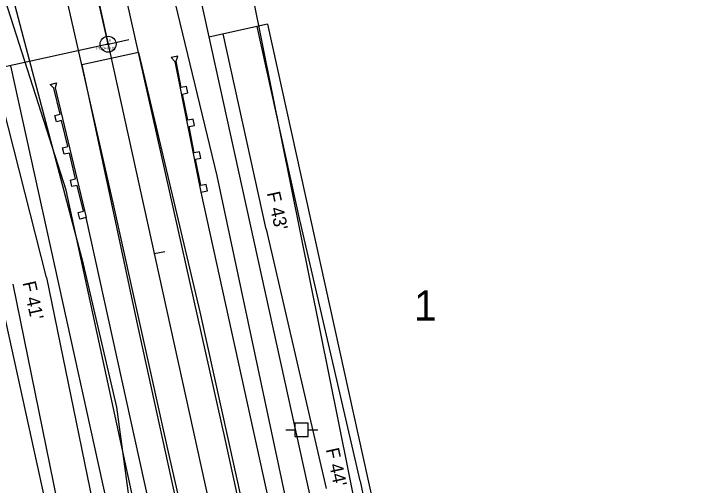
# Model space of a CAD drawing. Extents: x 2519952 to 2531965, y 848341 to 887632.
# Drawn here: x 2524369.4 to 2524629.9, y 870133.2 to 870310.1 of the extents above; entities that cross this region are included whole.
import ezdxf

# ---------------------------------------------------------------- set-up
doc = ezdxf.new("R2010")
doc.units = 0
for name, color, linetype in [('RD_EV_JW', 7, 'Continuous'), ('RD_EX_DV_Prop', 7, 'Continuous'), ('RD_EX_DV_TX_Prop', 7, 'Continuous'), ('RD_EX_Road', 7, 'Continuous'), ('RD_EX_RW', 7, 'Continuous'), ('RD_EX_UT', 7, 'Continuous'), ('RD_EX_VEG', 7, 'Continuous'), ('RD_HC_Cl', 7, 'Continuous'), ('RD_HC_Data', 7, 'Continuous'), ('RD_HC_Data_Tic', 7, 'Continuous'), ('RD_HC_txCode', 7, 'Continuous'), ('RD_PD_CstnLmt', 7, 'Continuous'), ('RD_PD_DR_ErosCtrl', 7, 'Continuous'), ('RD_PD_Final_TrvlWay', 7, 'Continuous'), ('RD_PD_GR', 7, 'Continuous'), ('RD_PD_RW', 7, 'Continuous'), ('RD_PD_TX_CstnLmt', 7, 'Continuous'), ('RD_SMD_Locator', 7, 'Continuous')]:
    doc.layers.add(name, color=color, linetype=linetype)

# ---------------------------------------------------------------- blocks, each defined once
blk = doc.blocks.new('TYPET1')
at = {"layer": 'RD_PD_GR'}
blk.add_lwpolyline([(49.99, 1), (0, 0), (-0.05, 2.5), (2.45, 2.55), (2.49, 0.54), (12.49, 0.74), (12.45, 2.75), (14.95, 2.8), (14.99, 0.79), (24.99, 0.99), (24.95, 3), (27.44, 3.05), (27.48, 1.04), (37.48, 1.24), (37.44, 3.25), (39.94, 3.3), (39.98, 1.29), (49.98, 1.49), (51.69, 2.53), (51.74, 0.03)], close=True, dxfattribs=at)

msp = doc.modelspace()

# ---------------------------------------------------------------- linework, layer by layer
at = {"layer": 'RD_EV_JW'}
for points in [[(2524458.62, 869939.06), (2524438.03, 869954.06), (2524428, 870014.8), (2524408.05, 870162.5), (2524395.55, 870216.22), (2524372.38, 870303.65), (2524355.05, 870369.27), (2524338.27, 870415.9), (2524281.12, 870531.94), (2524236.66, 870498.2), (2524191.88, 870452)], [(2524458.62, 869939.06), (2524505.66, 869954.24), (2524519.37, 869983.67), (2524500.31, 870041.58), (2524475.26, 870110.59), (2524445.65, 870249.35), (2524428.13, 870321.9), (2524406.09, 870422.33), (2524396.17, 870467.05), (2524425.28, 870470.84), (2524454.75, 870476.78)]]:
    msp.add_lwpolyline(points, dxfattribs=at)
at = {"layer": 'RD_EX_DV_Prop'}
for p, q in [((2524375.24, 870607.3), (2524490.98, 870081.69)), ((2524368.17, 870290.66), (2524417.74, 870065.56))]:
    msp.add_line(p, q, dxfattribs=at)
at = {"layer": 'RD_EX_Road'}
for p, q in [((2524406.94, 870238.08), (2524382.1, 870347.48)), ((2524428, 870242.54), (2524405.06, 870345.65)), ((2524448.81, 870149.95), (2524428, 870242.54)), ((2524427.47, 870145.66), (2524406.94, 870238.08)), ((2524468.69, 870059.82), (2524448.81, 870149.95)), ((2524447.77, 870055.21), (2524427.47, 870145.66))]:
    msp.add_line(p, q, dxfattribs=at)
at = {"layer": 'RD_EX_RW'}
for p, q in [((2524375.24, 870607.3), (2524490.98, 870081.68)), ((2524368.17, 870290.66), (2524417.74, 870065.56))]:
    msp.add_line(p, q, dxfattribs=at)
at = {"layer": 'RD_EX_UT'}
for p, q in [((2524479.85, 870156.53), (2524474.85, 870156.53)), ((2524474.85, 870156.53), (2524474.85, 870151.53)), ((2524479.85, 870151.53), (2524479.85, 870156.53)), ((2524471.42, 870153.97), (2524474.89, 870153.97)), ((2524479.78, 870153.97), (2524483.42, 870153.97)), ((2524474.85, 870151.53), (2524479.85, 870151.53))]:
    msp.add_line(p, q, dxfattribs=at)
at = {"layer": 'RD_EX_VEG'}
for points in [[(2524523.08, 870012.04), (2524509.32, 870067.13), (2524430.48, 870459.25), (2524384.56, 870681.27)], [(2524447.26, 869963.09), (2524430.32, 870053.6), (2524389.07, 870243.98), (2524336.97, 870406.06)]]:
    msp.add_lwpolyline(points, dxfattribs=at)
at = {"layer": 'RD_HC_Cl'}
msp.add_line((2524338.62, 870599.23), (2524895.21, 868071.59), dxfattribs=at)
msp.add_arc((2523472.21, 870093.37), 954.93, 12.41849, 62.13076, dxfattribs=at)
at = {"layer": 'RD_HC_Data'}
msp.add_line((2524404.79, 870298.73), (2524295.14, 870274.58), dxfattribs=at)
for radius in [3, 0.282]:
    msp.add_circle((2524404.79, 870298.73), radius, dxfattribs=at)
at = {"layer": 'RD_HC_Data_Tic'}
for p, q in [((2524404.79, 870298.73), (2524396.98, 870297.01)), ((2524404.79, 870298.73), (2524412.6, 870300.45)), ((2524422.1, 870220.11), (2524426.01, 870220.97))]:
    msp.add_line(p, q, dxfattribs=at)
at = {"layer": 'RD_PD_CstnLmt'}
for p, q in [((2524464.05, 870229.35), (2524447.92, 870302.59)), ((2524381.71, 870211.22), (2524363.14, 870283.92)), ((2524464.05, 870229.35), (2524486.6, 870131.92)), ((2524381.71, 870211.22), (2524401.8, 870113.24))]:
    msp.add_line(p, q, dxfattribs=at)
at = {"layer": 'RD_PD_DR_ErosCtrl'}
for p, q in [((2524460.61, 870305.39), (2524476.74, 870232.14)), ((2524476.71, 870232.28), (2524499.26, 870134.85)), ((2524368.98, 870208.61), (2524389.07, 870110.63)), ((2524499.3, 870134.69), (2524520.67, 870037))]:
    msp.add_line(p, q, dxfattribs=at)
at = {"layer": 'RD_PD_Final_TrvlWay'}
for p, q in [((2524416.19, 870295.61), (2524394.95, 870290.93)), ((2524416.19, 870295.61), (2524439.2, 870198.28)), ((2524394.95, 870290.93), (2524415.76, 870193.11)), ((2524439.2, 870198.28), (2524713.39, 868953.11)), ((2524415.76, 870193.11), (2524689.95, 868947.95))]:
    msp.add_line(p, q, dxfattribs=at)
at = {"layer": 'RD_PD_GR'}
for p, q in [((2524439.56, 870243.16), (2524487.94, 870023.42)), ((2524444.97, 870013.96), (2524396.59, 870233.69))]:
    msp.add_line(p, q, dxfattribs=at)
at = {"layer": 'RD_PD_RW'}
for p, q in [((2524464.57, 870306.26), (2524442.6, 870301.42)), ((2524464.57, 870306.26), (2524512.96, 870086.52)), ((2524347.38, 870280.45), (2524395.76, 870060.72))]:
    msp.add_line(p, q, dxfattribs=at)
at = {"layer": 'RD_SMD_Locator'}
for centre in [(2524372.38, 870303.65), (2524404.79, 870298.73), (2524445.65, 870249.35), (2524389.07, 870243.98), (2524428, 870242.54), (2524406.94, 870238.08), (2524395.55, 870216.22), (2524408.05, 870162.5), (2524448.81, 870149.95), (2524427.47, 870145.66)]:
    msp.add_circle(centre, 0.001, dxfattribs=at)

# ---------------------------------------------------------------- block references
at = {"layer": 'RD_PD_GR', "yscale": -1.0000000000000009, "rotation": 102.41844434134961}
msp.add_blockref('TYPET1', (2524439.56, 870243.16), dxfattribs=at)
at = {"layer": 'RD_PD_GR', "rotation": 102.41857536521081}
msp.add_blockref('TYPET1', (2524396.59, 870233.69), dxfattribs=at)

# ---------------------------------------------------------------- texts
at = {"layer": 'RD_EX_DV_TX_Prop'}
msp.add_text('1', height=11.32, dxfattribs=at).set_placement((2524519.55, 870195))
at = {"layer": 'RD_HC_txCode'}
for s, p in [('16', (2524404.32, 870299.73)), ('PC 0+00.00', (2524400.37, 870296.73))]:
    msp.add_text(s, height=1, dxfattribs=at).set_placement(p)
at = {"layer": 'RD_PD_CstnLmt'}
msp.add_text("F 41'", height=5, rotation=282.4185, dxfattribs=at).set_placement((2524372.65, 870209.22))
at = {"layer": 'RD_PD_TX_CstnLmt'}
for s, p in [("F 43'", (2524464.28, 870242.87)), ("F 44'", (2524486.41, 870146.66))]:
    msp.add_text(s, height=5, rotation=282.4185, dxfattribs=at).set_placement(p)

doc.saveas('drawing.dxf')
